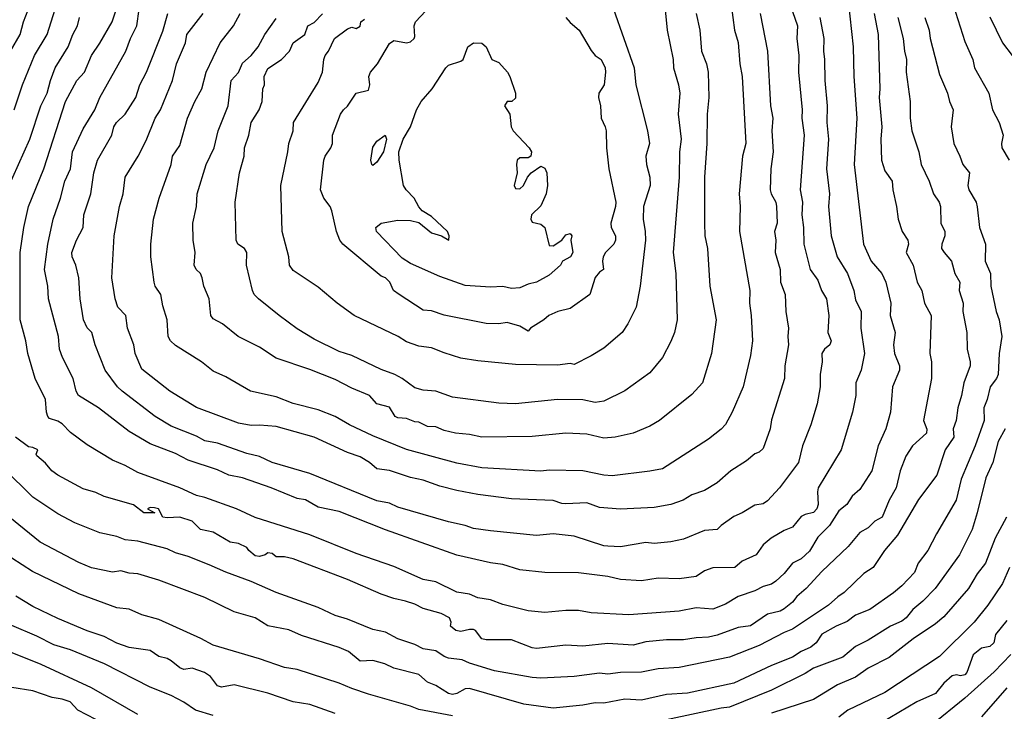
# Model space of a CAD drawing. Header units: metres. Extents: x -46681 to -43747, y -240911 to -237677.
# Tile 649 of 656: x -45610 to -45493, y -238767 to -238684. Entities that reach past the tile are written whole.
import ezdxf

# ---------------------------------------------------------------- set-up
doc = ezdxf.new("R2010")
doc.units = ezdxf.units.M
doc.layers.add('CONTOUR_INDEX', color=1, linetype='Continuous')
doc.layers.add('CONTOUR_INTER', color=3, linetype='Continuous')

msp = doc.modelspace()

# ---------------------------------------------------------------- linework, layer by layer
at = {"layer": 'CONTOUR_INDEX'}
for points, elevation in [([(-45611.26, -238688.02), (-45610.08, -238686.02), (-45609.69, -238684.52), (-45608.6, -238681.64)], 110), ([(-45518.1, -238683.28), (-45517.51, -238685.02), (-45517.6, -238686.52), (-45517.36, -238688.52), (-45517.41, -238690.52), (-45516.96, -238695.02), (-45517.02, -238696.02), (-45516.74, -238698.02), (-45517.19, -238704.52), (-45516.92, -238706.02), (-45517.01, -238707.52), (-45516.8, -238709.02), (-45516.75, -238711.02), (-45516, -238714.02), (-45515.1, -238715.3), (-45514.66, -238716.52), (-45514.08, -238717.52), (-45513.79, -238719.52), (-45513.91, -238721.52), (-45513.5, -238722.52), (-45513.68, -238723.02), (-45514.32, -238723.52), (-45514.6, -238724.02), (-45514.59, -238725.02), (-45514.8, -238726.52), (-45514.8, -238728.02), (-45515.18, -238730.02), (-45515.92, -238732.52), (-45516.93, -238735.02), (-45517.39, -238737.02), (-45519.67, -238740.02), (-45521.1, -238741.58), (-45521.6, -238741.93), (-45522.6, -238742.11), (-45524.1, -238743.03), (-45525.1, -238743.45), (-45526.59, -238744.52), (-45527.1, -238745.02), (-45528.6, -238745.13), (-45531.1, -238746.15), (-45532.6, -238746.47), (-45534.6, -238746.66), (-45535.6, -238746.54), (-45538.6, -238747.05), (-45540.1, -238746.99), (-45540.6, -238746.95), (-45544.1, -238745.78), (-45546.6, -238745.51), (-45548.6, -238745.73), (-45554.1, -238745.17), (-45556.1, -238744.87), (-45557.1, -238744.51), (-45559.1, -238744.08), (-45565.1, -238742.34), (-45566.1, -238741.87), (-45567.6, -238741.58), (-45575.6, -238738.33), (-45580.1, -238737.03), (-45581.6, -238736.3), (-45583.1, -238735.93), (-45586.6, -238734.73), (-45588.1, -238734.44), (-45589.1, -238733.88), (-45592.1, -238732.71), (-45594, -238731.52), (-45597.94, -238728.52), (-45598.5, -238728.02), (-45599.99, -238726.02), (-45601.18, -238723.02), (-45601.56, -238721.52), (-45602.1, -238720.96), (-45602.56, -238720.02), (-45602.96, -238717.52), (-45603.13, -238715.02), (-45603.47, -238713.52), (-45603.91, -238712.52), (-45603.93, -238712.02), (-45603.38, -238710.52), (-45602.59, -238709.02), (-45602.51, -238707.52), (-45601.68, -238705.02), (-45601.33, -238702.52), (-45600.9, -238701.02), (-45599.18, -238698.02), (-45598.93, -238697.02), (-45598.63, -238696.52), (-45597.6, -238695.52), (-45596.34, -238693.52), (-45595.84, -238692.02), (-45595.06, -238690.52), (-45593.1, -238685.62), (-45592.51, -238683.52)], 115), ([(-45539.45, -238683.02), (-45536.96, -238690.02), (-45536.78, -238692.02), (-45535.39, -238697.52), (-45535.14, -238699.02), (-45535.59, -238700.52), (-45535.51, -238701.52), (-45535.1, -238703.02), (-45535.06, -238704.02), (-45535.85, -238706.52), (-45535.91, -238708.02), (-45535.65, -238709.52), (-45535.62, -238710.52), (-45536.25, -238716.02), (-45536.73, -238718.52), (-45537.74, -238720.52), (-45538.4, -238721.52), (-45540.6, -238723.4), (-45542.1, -238724.33), (-45544.1, -238725.35), (-45544.6, -238725.22), (-45546.1, -238725.41), (-45551.1, -238725.36), (-45555.6, -238724.9), (-45557.6, -238724.58), (-45559.6, -238723.96), (-45561.1, -238723.34), (-45562.6, -238723.15), (-45564.1, -238722.64), (-45565.06, -238722.02), (-45570.3, -238719.52), (-45572.34, -238718.02), (-45574.6, -238716.14), (-45577.6, -238714.15), (-45578.01, -238713.52), (-45578.09, -238712.52), (-45578.89, -238709.52), (-45579.05, -238704.02), (-45578.2, -238700.02), (-45578.1, -238699.02), (-45577.6, -238697.52), (-45577.56, -238696.52), (-45574.6, -238691.75), (-45574.09, -238690.52), (-45573.95, -238689.02), (-45573.77, -238688.52), (-45573.38, -238688.02), (-45572.68, -238686.52), (-45571.1, -238685.36), (-45570.6, -238685.15), (-45570.1, -238685.31), (-45569.6, -238685.04), (-45569.52, -238684.52), (-45569.1, -238684.22)], 120), ([(-45502.36, -238684.02), (-45501.84, -238685.52), (-45501.7, -238686.52), (-45500.6, -238690.79), (-45499.64, -238693.02), (-45499.4, -238694.02), (-45498.98, -238695.02), (-45499.22, -238697.02), (-45498.9, -238699.02), (-45498.17, -238700.52), (-45497.83, -238701.52), (-45497.05, -238702.52), (-45497.23, -238704.02), (-45497.11, -238704.52), (-45496.25, -238706.02), (-45496.1, -238706.58), (-45495.84, -238709.02), (-45495.14, -238711.02), (-45495.16, -238713.02), (-45494.54, -238714.52), (-45494.49, -238716.02), (-45493.87, -238719.02), (-45493.51, -238720.02), (-45493.18, -238722.02), (-45493.5, -238724.02), (-45493.63, -238726.52), (-45493.81, -238727.02), (-45494.58, -238728.02), (-45494.91, -238729.52), (-45495.32, -238730.52), (-45495.29, -238732.02), (-45496.35, -238735.02), (-45498.01, -238739.02), (-45498.61, -238741.52), (-45500.97, -238745.52), (-45502, -238747.52), (-45503.15, -238749.02), (-45503.6, -238750.11), (-45505.1, -238751.7), (-45506.1, -238752.54), (-45508.92, -238754.52), (-45510.6, -238755.22), (-45511.6, -238755.95), (-45512.93, -238756.52), (-45514.6, -238757.48), (-45515.28, -238758.52), (-45515.91, -238759.02), (-45517.1, -238759.54), (-45518.1, -238760.21), (-45520.6, -238761.2), (-45525.1, -238763.32), (-45530.6, -238764.51), (-45533.1, -238764.65), (-45536.1, -238765.32), (-45538.1, -238765.22), (-45540.6, -238765.69), (-45541.6, -238765.63), (-45543.1, -238765.93), (-45546.6, -238766.3), (-45550.1, -238765.79), (-45556.6, -238763.96), (-45557.1, -238763.98), (-45558.1, -238764.54), (-45558.6, -238764.67), (-45559.1, -238764.52), (-45560.6, -238763.6), (-45561.6, -238763.19), (-45562.6, -238762.28), (-45565.6, -238761.51), (-45566.68, -238761.02), (-45568.1, -238760.59), (-45569.6, -238760.68), (-45570.99, -238759.52), (-45572.1, -238759.05), (-45576.6, -238757.63), (-45578.1, -238756.94), (-45580.6, -238756.49), (-45582.1, -238755.54), (-45584.6, -238754.81), (-45588.1, -238753.1), (-45593.58, -238751.02), (-45596.1, -238750.3), (-45597.1, -238750.22), (-45598.1, -238749.92), (-45599.1, -238750.07), (-45601.6, -238749.57), (-45603.1, -238748.94), (-45607.7, -238746.52), (-45613.28, -238742.02)], 110), ([(-45492.1, -238759.91), (-45494.1, -238761.95), (-45497.6, -238765.11), (-45501.6, -238768.36)], 105), ([(-45601.1, -238767.62), (-45603.23, -238766.52), (-45604.13, -238765.52), (-45605.1, -238765.21), (-45606.3, -238765.02), (-45608.6, -238764.23), (-45611.1, -238763.83)], 105)]:
    msp.add_lwpolyline(points, dxfattribs=dict(at, elevation=elevation))
at = {"layer": 'CONTOUR_INTER'}
for points, elevation in [([(-45533.46, -238681.02), (-45533.03, -238685.52), (-45532.34, -238689.02), (-45532.28, -238690.02), (-45531.69, -238692.02), (-45531.54, -238693.02), (-45531.72, -238695.52), (-45531.36, -238698.52), (-45531.57, -238700.02), (-45531.62, -238703.02), (-45532.31, -238712.02), (-45532, -238714.52), (-45531.84, -238720.02), (-45532.16, -238721.52), (-45532.6, -238722.62), (-45533.59, -238724.52), (-45535.1, -238726.34), (-45538.1, -238728.47), (-45540.6, -238729.73), (-45541.6, -238729.87), (-45543.1, -238729.54), (-45546.1, -238729.53), (-45551.1, -238730.05), (-45553.1, -238729.96), (-45558.6, -238729.22), (-45560.6, -238728.54), (-45562.1, -238728.39), (-45563.1, -238728.12), (-45564.6, -238727), (-45565.49, -238726.52), (-45567.1, -238725.95), (-45570.6, -238724.28), (-45572.1, -238723.81), (-45575.1, -238722.34), (-45577.1, -238721.1), (-45579.26, -238719.52), (-45581.71, -238717.52), (-45582.21, -238717.02), (-45582.43, -238716.52), (-45583.14, -238713.52), (-45583.11, -238712.02), (-45583.36, -238711.52), (-45584.16, -238711.02), (-45584.38, -238710.52), (-45584.51, -238706.02), (-45583.99, -238702.52), (-45583.43, -238700.52), (-45583.38, -238699.52), (-45582.86, -238698.02), (-45582.6, -238696.5), (-45581.62, -238695.02), (-45581.27, -238694.02), (-45581.19, -238692.52), (-45581, -238692.02), (-45581.03, -238691.02), (-45580.6, -238690.1), (-45578.99, -238689.02), (-45578.02, -238688.02), (-45577.59, -238687.02), (-45576.21, -238686.02), (-45575.85, -238685.02), (-45575.1, -238684.62), (-45574.1, -238683.58)], 119), ([(-45511.48, -238682.02), (-45510.87, -238687.52), (-45510.81, -238691.02), (-45510.45, -238696.02), (-45510.76, -238701.52), (-45509.67, -238711.02), (-45508.73, -238713.02), (-45507.49, -238714.52), (-45507, -238715.52), (-45506.41, -238718.02), (-45506.47, -238719.52), (-45505.88, -238721.52), (-45506.08, -238723.02), (-45505.98, -238724.02), (-45505.38, -238725.52), (-45505.38, -238726.02), (-45506.2, -238728.02), (-45506.44, -238731.02), (-45507.01, -238733.02), (-45507.9, -238735.02), (-45508.67, -238738.02), (-45510.1, -238740.24), (-45510.99, -238741.02), (-45511.64, -238742.02), (-45512.6, -238742.79), (-45513.71, -238744.52), (-45515.1, -238745.93), (-45516.1, -238747.6), (-45517.1, -238748.48), (-45518.1, -238749.03), (-45519.1, -238750.26), (-45520.1, -238751.17), (-45520.6, -238751.5), (-45521.6, -238751.81), (-45522.6, -238752.31), (-45524.6, -238752.99), (-45526.1, -238753.89), (-45527.6, -238754.48), (-45529.6, -238754.34), (-45531.6, -238754.72), (-45537.6, -238755.18), (-45542.1, -238754.92), (-45543.6, -238754.66), (-45545.1, -238754.66), (-45547.6, -238754.89), (-45549.6, -238754.67), (-45552.6, -238753.93), (-45554.1, -238753.36), (-45555.6, -238753.14), (-45556.6, -238752.69), (-45558.1, -238752.46), (-45560.6, -238751.25), (-45562.1, -238750.96), (-45565.6, -238749.4), (-45570.1, -238747.86), (-45575.6, -238745.65), (-45582.1, -238743.56), (-45584.32, -238742.52), (-45588.1, -238741.18), (-45589.1, -238740.94), (-45591.08, -238740.02), (-45596.1, -238738.21), (-45597.6, -238737.37), (-45599.1, -238736.76), (-45602.1, -238734.93), (-45604.1, -238733.43), (-45605.1, -238732.43), (-45605.6, -238732.08), (-45606.6, -238731.79), (-45606.82, -238731.52), (-45606.98, -238731.02), (-45607.09, -238729.52), (-45608.32, -238727.02), (-45609.19, -238724.02), (-45609.43, -238722.52), (-45610.09, -238720.02), (-45610.11, -238712.02), (-45609.68, -238709.02), (-45609.1, -238706.52), (-45607.28, -238702.02), (-45604.69, -238694.02), (-45603.36, -238691.52), (-45602.45, -238690.52), (-45601.62, -238688.52), (-45600.6, -238687.05), (-45599.14, -238684.52), (-45598.32, -238682.02)], 113), ([(-45525.43, -238682.52), (-45525.04, -238685.52), (-45524.6, -238687), (-45524.4, -238689.52), (-45524.1, -238691.02), (-45523.67, -238699.02), (-45524.05, -238700.52), (-45524.48, -238705.02), (-45524.34, -238706.52), (-45524.42, -238709.52), (-45523.21, -238716.52), (-45523.24, -238718.02), (-45523.04, -238719.52), (-45522.88, -238722.52), (-45523.1, -238724.29), (-45524, -238728.02), (-45525.28, -238731.02), (-45526.1, -238732.49), (-45526.6, -238733.04), (-45528.1, -238734.23), (-45533.6, -238737.76), (-45535.1, -238738.07), (-45539.6, -238738.6), (-45540.6, -238738.52), (-45543.1, -238738.01), (-45547.1, -238737.95), (-45548.1, -238738.07), (-45555.1, -238737.67), (-45558.1, -238737.08), (-45564.1, -238735.49), (-45568.1, -238733.86), (-45570.86, -238732.52), (-45572.6, -238731.53), (-45574.6, -238730.73), (-45577.6, -238729.98), (-45579.6, -238729.2), (-45582.67, -238728.52), (-45585.6, -238726.82), (-45587.1, -238726.13), (-45588.51, -238725.02), (-45591.6, -238723.07), (-45592.21, -238722.52), (-45592.46, -238722.02), (-45592.58, -238720.02), (-45593.1, -238718.36), (-45593.35, -238717.02), (-45594, -238716.02), (-45594.13, -238715.52), (-45594.54, -238712.52), (-45594.52, -238711.02), (-45594.22, -238708.02), (-45593.54, -238705.52), (-45592.1, -238701.54), (-45591.97, -238700.52), (-45591.1, -238699.25), (-45590.16, -238696.02), (-45589.31, -238694.02), (-45588.47, -238692.52), (-45587.95, -238690.52), (-45586.26, -238687.02), (-45584.67, -238685.02), (-45583.89, -238683.52)], 117), ([(-45545.1, -238684), (-45544.6, -238684.62), (-45543.53, -238685.52), (-45542.1, -238687.96), (-45541.6, -238688.54), (-45540.91, -238689.02), (-45540.43, -238690.02), (-45540.37, -238690.52), (-45540.54, -238692.02), (-45541.17, -238693.02), (-45541.21, -238693.52), (-45541, -238694.52), (-45540.89, -238696.02), (-45540.41, -238697.02), (-45540.31, -238697.52), (-45540.26, -238699.52), (-45539.97, -238702.02), (-45539.15, -238706.02), (-45539.18, -238706.52), (-45539.73, -238708.52), (-45539.7, -238709.02), (-45539.2, -238710.02), (-45539.19, -238710.52), (-45539.4, -238711.02), (-45540.39, -238712.02), (-45540.68, -238712.52), (-45540.75, -238713.02), (-45540.64, -238714.02), (-45541.1, -238714.33), (-45541.6, -238715), (-45542.25, -238717.02), (-45544.6, -238718.67), (-45546.07, -238719.02), (-45547.14, -238719.52), (-45547.72, -238720.02), (-45549.33, -238721.02), (-45549.6, -238721.38), (-45550.6, -238720.77), (-45552.1, -238720.35), (-45553.1, -238720.51), (-45554.6, -238720.47), (-45559.6, -238719.45), (-45561.1, -238718.96), (-45562.1, -238718.88), (-45564.95, -238717.02), (-45565.64, -238716.52), (-45566.08, -238715.52), (-45566.6, -238715.04), (-45567.1, -238714.83), (-45571.66, -238711.02), (-45572.03, -238710.52), (-45572.42, -238709.52), (-45572.97, -238707.02), (-45573.19, -238706.52), (-45573.94, -238705.52), (-45574.32, -238704.52), (-45573.92, -238701.02), (-45573.78, -238700.52), (-45573.1, -238699.52), (-45572.91, -238699.02), (-45572.9, -238698.02), (-45571.93, -238695.52), (-45571.6, -238695.02), (-45571.1, -238694.58), (-45570.1, -238693.03), (-45568.6, -238692.68), (-45568.47, -238692.02), (-45568.58, -238691.02), (-45568.36, -238690.52), (-45567.53, -238689.52), (-45566.1, -238687.12), (-45565.6, -238686.73), (-45564.1, -238687.03), (-45563.6, -238686.91), (-45563.17, -238686.52), (-45563.1, -238686.26), (-45563.17, -238685.02), (-45563.02, -238684.52), (-45560.6, -238681.95)], 121), ([(-45498.96, -238682.52), (-45497.6, -238686.86), (-45496.63, -238689.02), (-45496.42, -238690.02), (-45494.75, -238693.02), (-45494.28, -238695.02), (-45493.5, -238696.52), (-45493.02, -238698.02), (-45493.23, -238699.02), (-45493.18, -238699.52), (-45492.29, -238701.02)], 109), ([(-45610.83, -238695.02), (-45609.81, -238692.02), (-45608.4, -238688.52), (-45606.87, -238686.02), (-45605.91, -238683.02)], 111), ([(-45508.37, -238683.52), (-45507.92, -238686.02), (-45507.7, -238692.52), (-45507.8, -238693.52), (-45507.47, -238697.02), (-45507.61, -238698.52), (-45507.53, -238701.02), (-45507.1, -238702.29), (-45506.23, -238703.52), (-45506.18, -238704.52), (-45505.71, -238706.52), (-45505.54, -238708.02), (-45505.04, -238709.52), (-45504.36, -238710.52), (-45504.31, -238711.02), (-45504.57, -238712.02), (-45503.74, -238713.52), (-45503.25, -238715.52), (-45502.69, -238716.52), (-45502.38, -238718.02), (-45501.59, -238719.52), (-45501.77, -238724.02), (-45501.56, -238725.02), (-45501.55, -238727.02), (-45502.5, -238732.02), (-45502.1, -238733.03), (-45502.15, -238733.52), (-45503.83, -238735.02), (-45504.6, -238736.27), (-45505.29, -238738.02), (-45505.77, -238740.02), (-45506.61, -238741.52), (-45507.45, -238743.52), (-45508.31, -238744.02), (-45509.1, -238744.81), (-45510.1, -238745.35), (-45511.49, -238747.02), (-45514.6, -238750.01), (-45516.49, -238752.02), (-45517.6, -238752.97), (-45518.1, -238753.66), (-45519.1, -238754.44), (-45519.6, -238754.71), (-45521.1, -238755.08), (-45523.1, -238756.46), (-45524.6, -238756.67), (-45527.1, -238757.6), (-45528.1, -238757.84), (-45529.6, -238757.89), (-45531.1, -238758.15), (-45533.1, -238758.16), (-45535.6, -238758.39), (-45537.1, -238758.79), (-45540.1, -238758.58), (-45543.1, -238758.89), (-45545.1, -238758.77), (-45548.6, -238759.16), (-45549.1, -238759.1), (-45551.6, -238758.14), (-45554.6, -238758.14), (-45555.1, -238758.03), (-45555.87, -238757.02), (-45556.1, -238756.92), (-45556.6, -238756.9), (-45557.6, -238757.14), (-45558.21, -238757.02), (-45558.86, -238756.52), (-45558.75, -238756.02), (-45558.97, -238755.52), (-45559.97, -238755.02), (-45562.1, -238754.43), (-45563.1, -238753.9), (-45564.19, -238753.52), (-45565.6, -238753.23), (-45567.1, -238752.7), (-45571.1, -238750.94), (-45577.6, -238748.48), (-45578.6, -238748.25), (-45579.6, -238748.24), (-45580.1, -238747.84), (-45580.6, -238747.77), (-45580.92, -238748.02), (-45581.6, -238748.22), (-45582.1, -238748.14), (-45582.88, -238747.52), (-45583.1, -238747.16), (-45584.1, -238746.66), (-45585.1, -238746.51), (-45587.1, -238745.3), (-45588.63, -238745.02), (-45589.6, -238744.01), (-45591.1, -238743.52), (-45592.6, -238743.61), (-45593.1, -238743.52), (-45593.63, -238742.52), (-45594.1, -238742.43), (-45594.6, -238742.37), (-45594.94, -238742.52), (-45594.05, -238743.02), (-45595.38, -238743.02), (-45596.6, -238742.07), (-45600.1, -238741.05), (-45601.1, -238740.59), (-45602.6, -238740.15), (-45605.63, -238738.52), (-45606.34, -238738.02), (-45607.1, -238737.11), (-45608.1, -238736.21), (-45608.21, -238736.02), (-45607.99, -238735.52), (-45608.6, -238735.22), (-45609.1, -238735.14), (-45610.66, -238734.02)], 112), ([(-45514.86, -238684.02), (-45514.37, -238686.52), (-45514.43, -238688.02), (-45514.29, -238689.02), (-45514.28, -238691.52), (-45513.97, -238694.52), (-45514.04, -238696.52), (-45513.84, -238698.52), (-45514.07, -238702.02), (-45513.71, -238705.02), (-45513.82, -238706.52), (-45513.49, -238710.02), (-45512.78, -238712.52), (-45511.57, -238714.52), (-45510.8, -238716.52), (-45510.6, -238717.64), (-45509.93, -238719.02), (-45509.98, -238721.02), (-45509.54, -238724.02), (-45509.93, -238726.02), (-45510.58, -238727.52), (-45510.57, -238729.02), (-45510.95, -238731.02), (-45512.33, -238735.52), (-45515.04, -238740.02), (-45515.15, -238740.52), (-45515.06, -238742.02), (-45515.22, -238742.52), (-45515.6, -238742.96), (-45516.6, -238743.2), (-45517.1, -238743.46), (-45518.1, -238744.74), (-45519.1, -238745.11), (-45520.64, -238746.02), (-45521.6, -238746.81), (-45522.45, -238748.02), (-45524.1, -238748.79), (-45524.98, -238749.52), (-45527.6, -238749.55), (-45528.6, -238749.92), (-45529.6, -238750.58), (-45531.6, -238750.86), (-45534.1, -238750.8), (-45536.1, -238751.1), (-45538.6, -238750.96), (-45540.1, -238750.6), (-45543.6, -238750.18), (-45547.6, -238750.12), (-45550.6, -238749.82), (-45552.6, -238749.16), (-45554.1, -238748.96), (-45558.1, -238748.07), (-45566.6, -238745.04), (-45572.1, -238742.85), (-45574.6, -238742.34), (-45576.1, -238741.47), (-45577.1, -238741.29), (-45580.21, -238740.02), (-45583.6, -238738.86), (-45585.23, -238738.52), (-45586.6, -238737.89), (-45590.1, -238736.76), (-45591.6, -238735.93), (-45594.6, -238734.81), (-45597.1, -238733.34), (-45600.77, -238730.52), (-45603.15, -238729.02), (-45603.43, -238728.52), (-45603.78, -238727.02), (-45605.05, -238724.52), (-45605.42, -238723.52), (-45605.52, -238722.02), (-45606.72, -238717.52), (-45606.81, -238716.02), (-45607.2, -238714.02), (-45606.81, -238711.02), (-45606.18, -238708.02), (-45605.28, -238705.52), (-45604.77, -238703.52), (-45604.09, -238702.02), (-45603.86, -238700.02), (-45602.6, -238697.27), (-45601.21, -238695.02), (-45600.59, -238693.52), (-45597.53, -238688.02), (-45596.97, -238686.52), (-45596.19, -238685.02), (-45595.92, -238683.02)], 114), ([(-45521.96, -238683.52), (-45521.11, -238688.02), (-45520.74, -238694.52), (-45520.47, -238696.02), (-45520.56, -238697.52), (-45520.43, -238700.02), (-45520.7, -238702.02), (-45520.78, -238704.52), (-45520.66, -238705.02), (-45520.1, -238706.02), (-45520, -238706.52), (-45519.92, -238708.52), (-45520.25, -238709.52), (-45520.09, -238710.52), (-45520.18, -238712.02), (-45519.59, -238714.02), (-45519.53, -238715.52), (-45518.99, -238717.02), (-45518.91, -238719.02), (-45518.57, -238721.02), (-45518.67, -238722.02), (-45518.58, -238723.02), (-45519.03, -238725.52), (-45519.06, -238727.02), (-45520.6, -238731.93), (-45520.77, -238733.02), (-45521.6, -238735.36), (-45522.1, -238735.78), (-45522.6, -238735.98), (-45523.6, -238736.84), (-45525.46, -238738.02), (-45527.1, -238739.44), (-45528.6, -238740.34), (-45530.1, -238740.89), (-45531.15, -238741.52), (-45532.6, -238742.02), (-45534.6, -238742.38), (-45538.6, -238742.59), (-45541.1, -238742.38), (-45542.6, -238741.84), (-45545.1, -238741.94), (-45545.6, -238741.9), (-45546.6, -238741.54), (-45551.6, -238741.34), (-45555.6, -238740.84), (-45558.1, -238740.35), (-45560.1, -238739.84), (-45562.1, -238739.12), (-45563.6, -238738.79), (-45566.1, -238737.96), (-45567.6, -238737.79), (-45568.49, -238737.02), (-45569.6, -238736.36), (-45571.1, -238735.82), (-45575.1, -238734.01), (-45579.6, -238732.74), (-45581.6, -238732.57), (-45582.6, -238732.62), (-45584.1, -238732.33), (-45589.1, -238730.47), (-45592.26, -238728.52), (-45595.6, -238725.92), (-45596.4, -238724.02), (-45596.55, -238723.02), (-45597.33, -238721.02), (-45597.53, -238719.52), (-45598.47, -238718.52), (-45598.79, -238717.52), (-45599.17, -238715.02), (-45598.89, -238710.02), (-45598.28, -238706.52), (-45597.84, -238705.02), (-45597.6, -238703.02), (-45596.06, -238700.52), (-45595.1, -238698.67), (-45594, -238696.02), (-45593.39, -238695.02), (-45591.95, -238691.52), (-45591.46, -238689.52), (-45590.41, -238687.02), (-45590.26, -238686.02), (-45588.29, -238683.52)], 116), ([(-45529.58, -238683.52), (-45529.14, -238685.52), (-45528.97, -238688.02), (-45528.36, -238689.52), (-45528.15, -238690.52), (-45528.07, -238693.52), (-45528.27, -238695.52), (-45528.31, -238699.02), (-45528.59, -238703.02), (-45528.61, -238708.52), (-45528.56, -238710.02), (-45528.25, -238711.52), (-45527.95, -238716.02), (-45527.22, -238720.02), (-45527.75, -238724.02), (-45528.85, -238727.52), (-45530.1, -238728.92), (-45533.94, -238732.02), (-45535.1, -238732.68), (-45537.1, -238733.52), (-45539.22, -238734.02), (-45540.6, -238734.11), (-45542.6, -238733.66), (-45545.1, -238733.52), (-45549.1, -238733.93), (-45555.1, -238734), (-45556.6, -238733.68), (-45558.24, -238733.52), (-45559.6, -238733.21), (-45560.6, -238732.79), (-45561.6, -238732.74), (-45562.6, -238732.23), (-45563.1, -238732.19), (-45564.1, -238731.79), (-45565.1, -238731.68), (-45565.45, -238731.52), (-45566.1, -238730.44), (-45567.6, -238730.02), (-45568.49, -238729.02), (-45570.6, -238728.16), (-45572.6, -238727.15), (-45575.6, -238725.94), (-45579.6, -238724.6), (-45581.6, -238723.28), (-45584.13, -238722.02), (-45586.01, -238720.52), (-45587.1, -238719.92), (-45587.4, -238719.52), (-45587.59, -238717.52), (-45588.22, -238716.02), (-45588.42, -238715.02), (-45588.61, -238714.52), (-45589.15, -238714.02), (-45589.37, -238713.52), (-45589.24, -238712.02), (-45589.48, -238710.52), (-45589.53, -238708.52), (-45589.09, -238706.52), (-45589, -238705.02), (-45587.93, -238701.52), (-45587.01, -238699.52), (-45586.51, -238697.52), (-45585.32, -238694.52), (-45584.97, -238691.52), (-45584.1, -238690.56), (-45583.6, -238689.46), (-45582.6, -238688.53), (-45581.77, -238687.52), (-45580.97, -238686.02), (-45579.6, -238684.12)], 118), ([(-45494.6, -238683.91), (-45493.09, -238687.02), (-45491.97, -238688.52)], 108), ([(-45505.55, -238684.02), (-45504.92, -238686.52), (-45504.78, -238688.02), (-45504.54, -238689.02), (-45504.57, -238690.52), (-45504.11, -238694.02), (-45504.11, -238696.02), (-45503.91, -238697.52), (-45503.07, -238700.02), (-45502.77, -238701.52), (-45501.82, -238703.52), (-45501.31, -238705.02), (-45500.63, -238706.02), (-45500.49, -238706.52), (-45500.44, -238708.52), (-45499.97, -238709.52), (-45499.98, -238710.02), (-45500.34, -238711.02), (-45500.35, -238711.52), (-45500.06, -238712.02), (-45499.16, -238713.02), (-45498.77, -238714.52), (-45498.19, -238715.52), (-45498.26, -238716.52), (-45497.79, -238718.02), (-45497.82, -238719.02), (-45497.37, -238721.52), (-45497.31, -238723.52), (-45496.94, -238725.02), (-45496.95, -238725.52), (-45497.71, -238727.52), (-45497.98, -238729.02), (-45498.43, -238730.52), (-45498.63, -238732.02), (-45498.97, -238733.02), (-45498.89, -238734.02), (-45499.93, -238735.52), (-45500.92, -238738.52), (-45503.1, -238741.43), (-45505.6, -238745.68), (-45507.14, -238747.52), (-45508.52, -238749.52), (-45509.6, -238750.26), (-45511.97, -238752.52), (-45512.73, -238753.02), (-45513.84, -238754.02), (-45518.1, -238756.86), (-45519.1, -238757.26), (-45522.1, -238758.83), (-45525.6, -238760.2), (-45531.6, -238761.45), (-45534.1, -238761.61), (-45536.1, -238762), (-45538.6, -238762.03), (-45540.1, -238762.23), (-45541.1, -238762.1), (-45544.1, -238762.51), (-45548.1, -238762.71), (-45549.1, -238762.65), (-45553.6, -238761.83), (-45556.6, -238760.93), (-45557.47, -238760.52), (-45559.1, -238760.32), (-45559.6, -238760.13), (-45560.6, -238759.46), (-45562.1, -238759.23), (-45563.1, -238758.71), (-45565.1, -238758.02), (-45566.6, -238757.23), (-45568.1, -238756.9), (-45571.1, -238755.67), (-45572.6, -238755.26), (-45574.6, -238754.28), (-45579.6, -238752.52), (-45582.6, -238751.18), (-45585.6, -238750.1), (-45587.6, -238749.22), (-45590.1, -238748.23), (-45591.6, -238747.78), (-45592.6, -238747.32), (-45596.1, -238746.38), (-45597.6, -238746.22), (-45598.6, -238745.84), (-45600.6, -238745.38), (-45603.6, -238744.21), (-45605.6, -238743.12), (-45608.6, -238741.15), (-45612.1, -238737.68)], 111), ([(-45611.63, -238704.52), (-45608.95, -238698.52), (-45607.65, -238694.52), (-45606.87, -238693.02), (-45606.49, -238691.52), (-45605.92, -238690.02), (-45604.37, -238687.52), (-45603.84, -238686.02), (-45603.26, -238685.02), (-45603.02, -238684.02)], 112), ([(-45556.12, -238687.02), (-45555.1, -238687.07), (-45554.59, -238687.52), (-45553.92, -238689.02), (-45553.1, -238689.37), (-45552.06, -238690.52), (-45551.78, -238691.02), (-45551.11, -238693.02), (-45551.1, -238693.6), (-45551.54, -238694.02), (-45552.1, -238694.03), (-45552.43, -238694.52), (-45551.79, -238695.52), (-45551.61, -238697.02), (-45551.4, -238697.52), (-45549.47, -238699.52), (-45549.18, -238700.02), (-45549.26, -238700.52), (-45549.6, -238700.72), (-45550.6, -238700.71), (-45550.92, -238701.02), (-45551, -238701.52), (-45550.89, -238702.52), (-45551.28, -238704.02), (-45551.1, -238704.38), (-45550.6, -238704.4), (-45550.14, -238704.02), (-45549.66, -238703.02), (-45549.23, -238702.52), (-45548.1, -238701.72), (-45547.6, -238701.97), (-45547.36, -238702.52), (-45547.28, -238704.02), (-45547.46, -238705.02), (-45548.1, -238706.43), (-45549.18, -238707.52), (-45549.29, -238708.02), (-45549.1, -238708.4), (-45548.1, -238708.64), (-45547.6, -238709.04), (-45547.1, -238711.17), (-45546.6, -238711.19), (-45545.59, -238710.52), (-45545.1, -238709.88), (-45544.6, -238709.73), (-45544.39, -238710.02), (-45544.53, -238710.52), (-45544.28, -238712.02), (-45544.56, -238712.52), (-45545.49, -238713.02), (-45545.76, -238713.52), (-45547.1, -238714.71), (-45548.6, -238715.55), (-45549.6, -238715.77), (-45550.6, -238716.22), (-45551.6, -238716.3), (-45552.6, -238716.07), (-45554.1, -238716.12), (-45557.1, -238715.92), (-45560.1, -238714.87), (-45563.6, -238713.3), (-45564.6, -238712.68), (-45567.66, -238709.52), (-45567.73, -238709.02), (-45567.1, -238708.5), (-45565.1, -238708.16), (-45563.6, -238708.18), (-45562.6, -238708.44), (-45561.1, -238709.68), (-45559.91, -238710.02), (-45559.06, -238710.52), (-45559.01, -238710.02), (-45559.2, -238709.52), (-45561.1, -238707.73), (-45562.2, -238707.02), (-45562.6, -238706.58), (-45563.19, -238705.52), (-45564.13, -238704.52), (-45564.44, -238704.02), (-45564.97, -238701.02), (-45565.01, -238700.02), (-45564.5, -238698.52), (-45563.59, -238697.02), (-45562.9, -238695.02), (-45562.34, -238694.02), (-45561.04, -238692.52), (-45559.41, -238690.02), (-45559.1, -238689.7), (-45557.6, -238689.22), (-45557.32, -238689.02), (-45556.77, -238687.52), (-45556.12, -238687.02)], 122), ([(-45566.62, -238698.02), (-45566.48, -238698.52), (-45566.81, -238700.02), (-45567.6, -238701.23), (-45568.1, -238701.62), (-45568.23, -238701.52), (-45568.34, -238701.02), (-45568.1, -238699.47), (-45567.6, -238698.74), (-45566.62, -238698.02)], 122), ([(-45492.79, -238733.02), (-45493.6, -238734.51), (-45494.25, -238737.02), (-45495.1, -238738.86), (-45496.11, -238743.02), (-45496.72, -238745.02), (-45498.21, -238748.02), (-45501.12, -238752.02), (-45502.6, -238753.52), (-45503.8, -238754.52), (-45504.59, -238755.52), (-45505.1, -238755.92), (-45506.44, -238756.52), (-45509.1, -238758.2), (-45510.6, -238758.95), (-45512.1, -238760.21), (-45515.6, -238761.52), (-45516.6, -238762.14), (-45520.6, -238764.12), (-45525.6, -238766.15), (-45526.6, -238766.27), (-45533.1, -238767.68)], 109), ([(-45492.61, -238743.52), (-45493.96, -238746.02), (-45495.14, -238749.02), (-45496.1, -238750.3), (-45497.14, -238752.02), (-45500.1, -238755.4), (-45501.1, -238756.23), (-45503.73, -238758.02), (-45506.6, -238760.24), (-45509.1, -238761.52), (-45510.6, -238762.58), (-45512.74, -238763.52), (-45515.6, -238765.25), (-45520.6, -238766.88)], 108), ([(-45558.6, -238767.2), (-45562.6, -238766.45), (-45563.6, -238766.03), (-45568.6, -238764.6), (-45570.6, -238763.96), (-45572.1, -238763.29), (-45577.1, -238761.67), (-45578.6, -238761.45), (-45581.6, -238760.39), (-45587.1, -238758.76), (-45588.6, -238757.97), (-45593.6, -238755.74), (-45595.6, -238755.16), (-45597.1, -238754.5), (-45598.6, -238754.32), (-45603.1, -238752.67), (-45608.64, -238750.02), (-45611.1, -238748.43)], 109), ([(-45492.25, -238749.52), (-45493.1, -238751.42), (-45494.86, -238754.02), (-45496.47, -238756.02), (-45500.6, -238760.12), (-45507.1, -238764.42), (-45511.54, -238766.52), (-45512.6, -238767.34)], 107), ([(-45572.6, -238766.9), (-45575.6, -238765.84), (-45577.6, -238765.51), (-45580.6, -238764.49), (-45584.6, -238763.51), (-45586.1, -238763.78), (-45586.6, -238763.63), (-45587.42, -238762.52), (-45588.14, -238762.02), (-45589.6, -238761.51), (-45590.6, -238761.69), (-45591.1, -238761.48), (-45592.1, -238760.65), (-45592.6, -238760.38), (-45593.6, -238760.12), (-45594.6, -238759.42), (-45597.1, -238759.06), (-45598.6, -238758.55), (-45600.1, -238757.76), (-45602.1, -238757.09), (-45605.6, -238755.61), (-45608.6, -238754.19), (-45610.6, -238752.96)], 108), ([(-45587.1, -238767.14), (-45589.23, -238766.52), (-45590.6, -238765.58), (-45592.1, -238764.78), (-45594.6, -238763.78), (-45600.04, -238761.02), (-45604.1, -238759.34), (-45606.1, -238758.75), (-45608.1, -238757.7), (-45611.1, -238756.45)], 107), ([(-45492.6, -238755.86), (-45493.92, -238757.52), (-45494.14, -238758.52), (-45494.6, -238758.92), (-45495.6, -238759.15), (-45496.6, -238759.93), (-45497.37, -238762.02), (-45497.6, -238762.32), (-45498.1, -238762.45), (-45498.6, -238762.33), (-45499.1, -238762.42), (-45500.1, -238763.31), (-45501.1, -238764.53), (-45503.3, -238765.52), (-45507.6, -238768.09)], 106), ([(-45596.1, -238767.02), (-45601.6, -238763.87), (-45607.6, -238761.08), (-45611.44, -238759.52)], 106), ([(-45492.6, -238763.87), (-45495.6, -238767.31)], 104)]:
    msp.add_lwpolyline(points, dxfattribs=dict(at, elevation=elevation))

doc.saveas('drawing.dxf')
